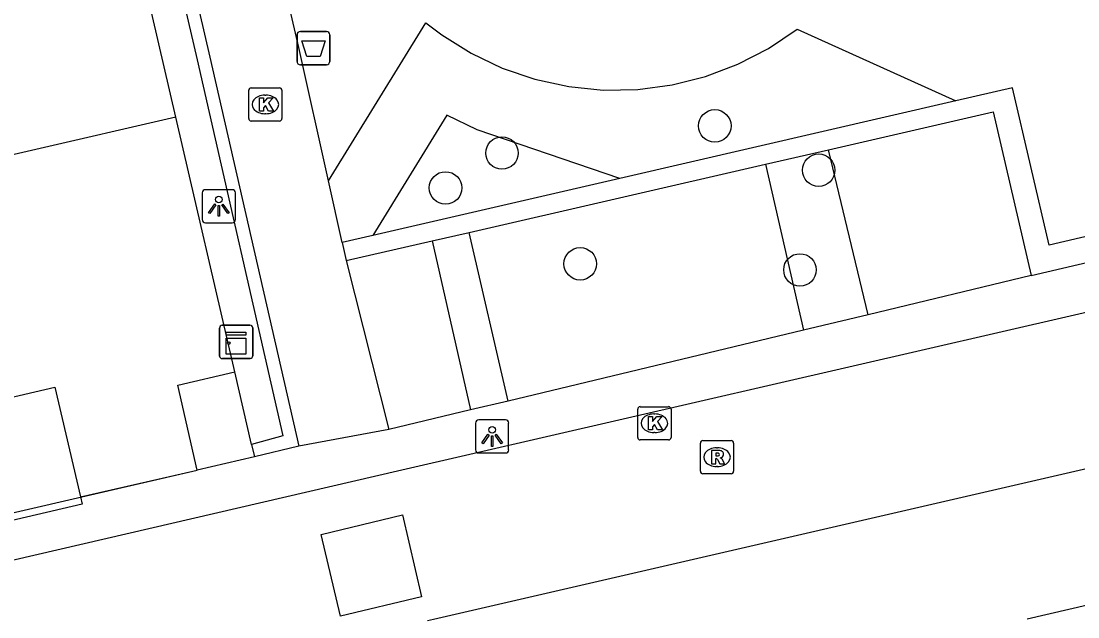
# Model space of a CAD drawing. Extents: x 156414 to 157775, y 382335 to 383765.
# Drawn here: x 156654.68 to 156686.48, y 383317.14 to 383335.09 of the extents above; entities that cross this region are included whole.
import ezdxf

# ---------------------------------------------------------------- set-up
doc = ezdxf.new("R2010")
doc.units = 0
for name, color, linetype in [('IMGEO_Afvalbak', 7, 'Continuous'), ('IMGEO_Boom', 7, 'Continuous'), ('IMGEO_Groenvoorziening', 7, 'Continuous'), ('IMGEO_Haag', 7, 'Continuous'), ('IMGEO_Kast', 7, 'Continuous'), ('IMGEO_Kolk', 7, 'Continuous'), ('IMGEO_Lichtpunt', 7, 'Continuous'), ('IMGEO_Muur', 7, 'Continuous'), ('IMGEO_Pand', 7, 'Continuous'), ('IMGEO_Parkeervlak_open', 7, 'Continuous'), ('IMGEO_Rijbaan_lokaal_open', 7, 'Continuous'), ('IMGEO_Rioolput', 7, 'Continuous'), ('IMGEO_Voetpad_open', 7, 'Continuous')]:
    doc.layers.add(name, color=color, linetype=linetype)

msp = doc.modelspace()

# ---------------------------------------------------------------- linework, layer by layer
at = {"layer": 'IMGEO_Afvalbak'}
for p, q in [((156663.082, 383334.779), (156663.872, 383334.779)), ((156663.872, 383334.779), (156663.082, 383334.779)), ((156662.982, 383333.879), (156662.982, 383334.679)), ((156662.982, 383334.679), (156662.982, 383333.879)), ((156663.972, 383334.679), (156663.972, 383333.879)), ((156663.972, 383333.879), (156663.972, 383334.679)), ((156663.872, 383333.779), (156663.082, 383333.779)), ((156663.082, 383333.779), (156663.872, 383333.779))]:
    msp.add_line(p, q, dxfattribs=at)
msp.add_lwpolyline([(156663.125, 383334.493), (156663.829, 383334.493), (156663.68, 383334.023), (156663.274, 383334.023), (156663.125, 383334.493)], dxfattribs=at)
for centre, start, end in [((156663.082, 383334.679), 90, 180), ((156663.082, 383334.679), 90, 180), ((156663.872, 383334.679), 0, 90), ((156663.872, 383334.679), 360, 90), ((156663.082, 383333.879), 180, 270), ((156663.082, 383333.879), 180, 270), ((156663.872, 383333.879), 270, 0), ((156663.872, 383333.879), 270, 0)]:
    msp.add_arc(centre, 0.1, start, end, dxfattribs=at)
at = {"layer": 'IMGEO_Boom'}
for centre in [(156675.553, 383331.935), (156669.15, 383331.117), (156678.68, 383330.6), (156667.452, 383330.066), (156671.504, 383327.78), (156678.117, 383327.596)]:
    msp.add_circle(centre, 0.489, dxfattribs=at)
at = {"layer": 'IMGEO_Groenvoorziening'}
for points in [[(156663.928, 383330.276), (156666.861, 383335.038), (156667.337, 383334.675), (156668.219, 383334.123), (156669.159, 383333.675), (156670.143, 383333.338), (156671.16, 383333.117), (156672.196, 383333.014), (156673.236, 383333.031), (156674.268, 383333.168), (156675.277, 383333.423), (156676.251, 383333.791), (156677.175, 383334.27), (156678.038, 383334.851), (156682.803, 383332.694)], [(156661.106, 383324.524), (156659.335, 383332.198)], [(156672.694, 383330.353), (156668.402, 383331.82), (156667.494, 383332.253), (156665.264, 383328.632)]]:
    msp.add_lwpolyline(points, dxfattribs=at)
at = {"layer": 'IMGEO_Haag'}
for points in [[(156714.009, 383340.024), (156712.12, 383339.651), (156713.176, 383334.514), (156710.267, 383333.974), (156707.92, 383333.438), (156692.606, 383329.931), (156689.859, 383329.332), (156685.617, 383328.346), (156684.509, 383333.082), (156682.803, 383332.694)], [(156682.803, 383332.694), (156672.694, 383330.353)], [(156672.694, 383330.353), (156665.264, 383328.632)], [(156665.264, 383328.632), (156664.338, 383328.418)]]:
    msp.add_lwpolyline(points, dxfattribs=at)
at = {"layer": 'IMGEO_Kast'}
for p, q in [((156660.651, 383325.002), (156660.651, 383325.843)), ((156660.651, 383325.843), (156660.651, 383325.002)), ((156660.726, 383325.927), (156661.567, 383325.927)), ((156661.567, 383325.927), (156660.726, 383325.927)), ((156661.651, 383325.852), (156661.651, 383325.011)), ((156661.651, 383325.011), (156661.651, 383325.852)), ((156661.576, 383324.927), (156660.735, 383324.927)), ((156660.735, 383324.927), (156661.576, 383324.927))]:
    msp.add_line(p, q, dxfattribs=at)
for points in [[(156660.846, 383325.717), (156661.446, 383325.717), (156661.446, 383325.632), (156660.846, 383325.632), (156660.846, 383325.717)], [(156660.846, 383325.542), (156661.446, 383325.542), (156661.446, 383325.053), (156660.846, 383325.053), (156660.846, 383325.542)]]:
    msp.add_lwpolyline(points, dxfattribs=at)
msp.add_circle((156660.93, 383325.391), 0.0377, dxfattribs=at)
for centre, start, end in [((156660.729, 383325.849), 92.4484, 184.2845), ((156660.729, 383325.849), 92.4484, 184.2845), ((156661.573, 383325.849), 2.4484, 94.2845), ((156661.573, 383325.849), 2.4484, 94.2845), ((156660.729, 383325.005), 182.4484, 274.2845), ((156660.729, 383325.005), 182.4484, 274.2845), ((156661.573, 383325.005), 272.4484, 4.2845), ((156661.573, 383325.005), 272.4484, 4.2845)]:
    msp.add_arc(centre, 0.0779, start, end, dxfattribs=at)
at = {"layer": 'IMGEO_Kolk'}
for p, q in [((156661.528, 383332.155), (156661.528, 383333.007)), ((156661.603, 383333.081), (156662.455, 383333.081)), ((156662.016, 383332.861), (156662.041, 383332.861)), ((156662.529, 383333.007), (156662.529, 383332.155)), ((156662.039, 383332.301), (156662.014, 383332.301)), ((156662.455, 383332.081), (156661.603, 383332.081)), ((156673.236, 383322.55), (156673.236, 383323.402)), ((156673.311, 383323.476), (156674.163, 383323.476)), ((156673.724, 383323.256), (156673.749, 383323.256)), ((156674.237, 383323.402), (156674.237, 383322.55)), ((156673.747, 383322.696), (156673.722, 383322.696)), ((156674.163, 383322.476), (156673.311, 383322.476))]:
    msp.add_line(p, q, dxfattribs=at)
for points in [[(156661.528, 383332.155), (156661.528, 383333.007)], [(156661.603, 383333.081), (156662.455, 383333.081)], [(156662.529, 383333.007), (156662.529, 383332.155)], [(156661.849, 383332.781), (156661.972, 383332.781), (156661.972, 383332.63), (156662.102, 383332.781), (156662.266, 383332.781), (156662.12, 383332.63), (156662.273, 383332.381), (156662.121, 383332.381), (156662.036, 383332.545), (156661.972, 383332.478), (156661.972, 383332.381), (156661.849, 383332.381), (156661.849, 383332.781)], [(156662.455, 383332.081), (156661.603, 383332.081)], [(156673.236, 383322.55), (156673.236, 383323.402)], [(156673.311, 383323.476), (156674.163, 383323.476)], [(156674.237, 383323.402), (156674.237, 383322.55)], [(156673.557, 383323.176), (156673.68, 383323.176), (156673.68, 383323.025), (156673.81, 383323.176), (156673.974, 383323.176), (156673.828, 383323.025), (156673.981, 383322.776), (156673.829, 383322.776), (156673.744, 383322.94), (156673.68, 383322.873), (156673.68, 383322.776), (156673.557, 383322.776), (156673.557, 383323.176)], [(156674.163, 383322.476), (156673.311, 383322.476)]]:
    msp.add_lwpolyline(points, dxfattribs=at)
for centre, start, end in [((156661.605, 383333.005), 91.552, 178.448), ((156661.605, 383333.005), 91.552, 178.448), ((156662.453, 383333.005), 1.552, 88.448), ((156662.453, 383333.005), 1.552, 88.448), ((156661.605, 383332.157), 181.552, 268.448), ((156661.605, 383332.157), 181.552, 268.448), ((156662.453, 383332.157), 271.552, 358.448), ((156662.453, 383332.157), 271.552, 358.448), ((156673.313, 383323.4), 91.552, 178.448), ((156673.313, 383323.4), 91.552, 178.448), ((156674.161, 383323.4), 1.552, 88.448), ((156674.161, 383323.4), 1.552, 88.448), ((156673.313, 383322.552), 181.552, 268.448), ((156673.313, 383322.552), 181.552, 268.448), ((156674.161, 383322.552), 271.552, 358.448), ((156674.161, 383322.552), 271.552, 358.448)]:
    msp.add_arc(centre, 0.0765, start, end, dxfattribs=at)
for centre, major_axis, ratio, start_param, end_param in [((156662.015, 383332.581), (-0.387, 0.002), 0.722429, 4.712389, 7.853982), ((156662.04, 383332.581), (-0.39, 0.002), 0.717154, 1.570796, 4.712389), ((156673.723, 383322.976), (-0.387, 0.002), 0.722429, 4.712389, 7.853982), ((156673.748, 383322.976), (-0.39, 0.002), 0.717154, 1.570796, 4.712389)]:
    msp.add_ellipse(centre, major_axis=major_axis, ratio=ratio, start_param=start_param, end_param=end_param, dxfattribs=at)
at = {"layer": 'IMGEO_Lichtpunt'}
for p, q in [((156661.032, 383330.013), (156660.224, 383330.013)), ((156661.032, 383330.013), (156660.224, 383330.013)), ((156660.13, 383329.918), (156660.13, 383329.111)), ((156660.13, 383329.918), (156660.13, 383329.111)), ((156661.126, 383329.111), (156661.126, 383329.918)), ((156661.126, 383329.111), (156661.126, 383329.918)), ((156660.224, 383329.017), (156661.032, 383329.017)), ((156660.224, 383329.017), (156661.032, 383329.017)), ((156668.355, 383322.983), (156668.355, 383322.176)), ((156668.355, 383322.983), (156668.355, 383322.176)), ((156669.257, 383323.078), (156668.449, 383323.078)), ((156669.257, 383323.078), (156668.449, 383323.078)), ((156669.351, 383322.176), (156669.351, 383322.983)), ((156669.351, 383322.176), (156669.351, 383322.983)), ((156668.449, 383322.082), (156669.257, 383322.082)), ((156668.449, 383322.082), (156669.257, 383322.082))]:
    msp.add_line(p, q, dxfattribs=at)
for points in [[(156660.504, 383329.582), (156660.543, 383329.554), (156660.355, 383329.292), (156660.317, 383329.319), (156660.504, 383329.582)], [(156660.606, 383329.534), (156660.653, 383329.534), (156660.653, 383329.212), (156660.606, 383329.212), (156660.606, 383329.534)], [(156660.716, 383329.554), (156660.754, 383329.581), (156660.941, 383329.319), (156660.902, 383329.291), (156660.716, 383329.554)], [(156668.729, 383322.647), (156668.768, 383322.619), (156668.58, 383322.357), (156668.542, 383322.384), (156668.729, 383322.647)], [(156668.941, 383322.619), (156668.979, 383322.646), (156669.166, 383322.384), (156669.127, 383322.356), (156668.941, 383322.619)], [(156668.831, 383322.599), (156668.878, 383322.599), (156668.878, 383322.277), (156668.831, 383322.277), (156668.831, 383322.599)]]:
    msp.add_lwpolyline(points, dxfattribs=at)
for centre in [(156660.629, 383329.716), (156668.854, 383322.781)]:
    msp.add_circle(centre, 0.0994, dxfattribs=at)
for centre, start, end in [((156660.224, 383329.918), 90, 180), ((156660.224, 383329.918), 90, 180), ((156661.032, 383329.918), 0, 90), ((156661.032, 383329.918), 0, 90), ((156660.224, 383329.111), 180, 270), ((156660.224, 383329.111), 180, 270), ((156661.032, 383329.111), 270, 0), ((156661.032, 383329.111), 270, 360), ((156668.449, 383322.983), 90, 180), ((156668.449, 383322.983), 90, 180), ((156669.257, 383322.983), 0, 90), ((156669.257, 383322.983), 0, 90), ((156668.449, 383322.176), 180, 270), ((156668.449, 383322.176), 180, 270), ((156669.257, 383322.176), 270, 0), ((156669.257, 383322.176), 270, 360)]:
    msp.add_arc(centre, 0.0946, start, end, dxfattribs=at)
at = {"layer": 'IMGEO_Muur'}
for points in [[(156656.638, 383350.08), (156660.356, 383334.003), (156663.039, 383322.291)], [(156655.36, 383349.358), (156656.339, 383349.596), (156659.973, 383333.92), (156662.558, 383322.601), (156661.617, 383322.335)], [(156663.039, 383322.291), (156661.703, 383321.964)], [(156645.959, 383318.323), (156659.978, 383321.568)]]:
    msp.add_lwpolyline(points, dxfattribs=at)
at = {"layer": 'IMGEO_Pand'}
for points in [[(156659.335, 383332.198), (156656.173, 383345.851)], [(156659.335, 383332.198), (156650.641, 383330.185)], [(156659.978, 383321.568), (156659.391, 383324.124), (156661.106, 383324.524)], [(156661.617, 383322.335), (156661.106, 383324.524)], [(156653.105, 383319.977), (156652.338, 383323.282), (156655.698, 383324.061), (156656.465, 383320.755)], [(156661.617, 383322.335), (156661.703, 383321.964)], [(156661.703, 383321.964), (156659.978, 383321.568)], [(156656.465, 383320.755), (156656.516, 383320.534), (156653.156, 383319.755), (156653.105, 383319.977)], [(156684.956, 383317.087), (156688.716, 383317.955), (156689.367, 383315.146), (156691.139, 383315.558), (156691.237, 383315.581), (156694.089, 383316.245)]]:
    msp.add_lwpolyline(points, dxfattribs=at)
at = {"layer": 'IMGEO_Parkeervlak_open'}
for points in [[(156678.971, 383331.218), (156683.932, 383332.361), (156685.077, 383327.423)], [(156668.158, 383328.728), (156677.076, 383330.782)], [(156664.458, 383327.876), (156667.05, 383328.473)]]:
    msp.add_lwpolyline(points, dxfattribs=at)
at = {"layer": 'IMGEO_Rijbaan_lokaal_open'}
for points in [[(156590.718, 383304.088), (156594.625, 383304.972), (156666.008, 383321.547), (156699.965, 383329.371)], [(156700.997, 383324.894), (156667.09, 383317.069), (156666.905, 383317.026)], [(156663.711, 383319.626), (156666.153, 383320.214), (156666.724, 383317.746), (156664.292, 383317.168), (156663.711, 383319.626)]]:
    msp.add_lwpolyline(points, dxfattribs=at)
at = {"layer": 'IMGEO_Rioolput'}
for p, q in [((156675.12, 383321.529), (156675.12, 383322.381)), ((156675.195, 383322.455), (156676.047, 383322.455)), ((156676.121, 383322.381), (156676.121, 383321.529)), ((156675.608, 383322.235), (156675.633, 383322.235)), ((156675.631, 383321.675), (156675.606, 383321.675)), ((156676.047, 383321.455), (156675.195, 383321.455))]:
    msp.add_line(p, q, dxfattribs=at)
for points in [[(156675.12, 383321.529), (156675.12, 383322.381)], [(156675.195, 383322.455), (156676.047, 383322.455)], [(156676.121, 383322.381), (156676.121, 383321.529)], [(156675.709, 383322.153), (156675.457, 383322.155), (156675.457, 383321.755)], [(156675.635, 383322.074), (156675.581, 383322.074), (156675.581, 383321.993)], [(156675.581, 383321.993), (156675.633, 383321.993)], [(156675.457, 383321.755), (156675.581, 383321.755), (156675.581, 383321.917), (156675.592, 383321.917)], [(156675.639, 383321.888), (156675.71, 383321.755), (156675.85, 383321.755), (156675.785, 383321.881)], [(156676.047, 383321.455), (156675.195, 383321.455)]]:
    msp.add_lwpolyline(points, dxfattribs=at)
for centre, radius, start, end in [((156675.197, 383322.379), 0.0765, 91.552, 178.448), ((156675.197, 383322.379), 0.0765, 91.552, 178.448), ((156676.045, 383322.379), 0.0765, 1.552, 88.448), ((156676.045, 383322.379), 0.0765, 1.552, 88.448), ((156675.617, 383322.182), 0.19, 274.7715, 282.9687), ((156675.641, 383321.978), 0.0964, 77.0061, 93.1865), ((156675.655, 383322.035), 0.0378, 276.6634, 79.6772), ((156675.708, 383322.043), 0.109, 350.3612, 89.416), ((156675.706, 383322.043), 0.112, 277.5842, 350.9817), ((156675.591, 383321.864), 0.0533, 26.0293, 88.6989), ((156675.69, 383321.828), 0.108, 29.5134, 73.7905), ((156675.197, 383321.531), 0.0765, 181.552, 268.448), ((156675.197, 383321.531), 0.0765, 181.552, 268.448), ((156676.045, 383321.531), 0.0765, 271.552, 358.448), ((156676.045, 383321.531), 0.0765, 271.552, 358.448)]:
    msp.add_arc(centre, radius, start, end, dxfattribs=at)
for centre, major_axis, ratio, start_param, end_param in [((156675.607, 383321.955), (-0.387, 0.002), 0.722429, 4.712389, 7.853982), ((156675.632, 383321.955), (-0.39, 0.002), 0.717154, 1.570796, 4.712389)]:
    msp.add_ellipse(centre, major_axis=major_axis, ratio=ratio, start_param=start_param, end_param=end_param, dxfattribs=at)
at = {"layer": 'IMGEO_Voetpad_open'}
for points in [[(156663.928, 383330.276), (156663.041, 383334.292), (156659.889, 383347.862)], [(156685.077, 383327.423), (156690.093, 383328.601), (156692.772, 383329.23), (156708.085, 383332.826), (156710.408, 383333.371), (156714.044, 383334.225)], [(156677.076, 383330.782), (156678.971, 383331.218)], [(156680.172, 383326.247), (156678.971, 383331.218)], [(156677.076, 383330.782), (156678.22, 383325.778)], [(156664.338, 383328.418), (156663.928, 383330.276)], [(156667.05, 383328.473), (156668.158, 383328.728)], [(156669.332, 383323.646), (156668.158, 383328.728)], [(156664.338, 383328.418), (156664.458, 383327.876)], [(156667.05, 383328.473), (156668.203, 383323.376)], [(156664.458, 383327.876), (156665.741, 383322.785)], [(156685.077, 383327.423), (156680.172, 383326.247)], [(156680.172, 383326.247), (156678.22, 383325.778)], [(156678.22, 383325.778), (156669.332, 383323.646)], [(156669.332, 383323.646), (156668.203, 383323.376)], [(156668.203, 383323.376), (156665.741, 383322.785)], [(156665.741, 383322.785), (156663.039, 383322.291)], [(156656.465, 383320.755), (156659.978, 383321.568)]]:
    msp.add_lwpolyline(points, dxfattribs=at)

doc.saveas('drawing.dxf')
